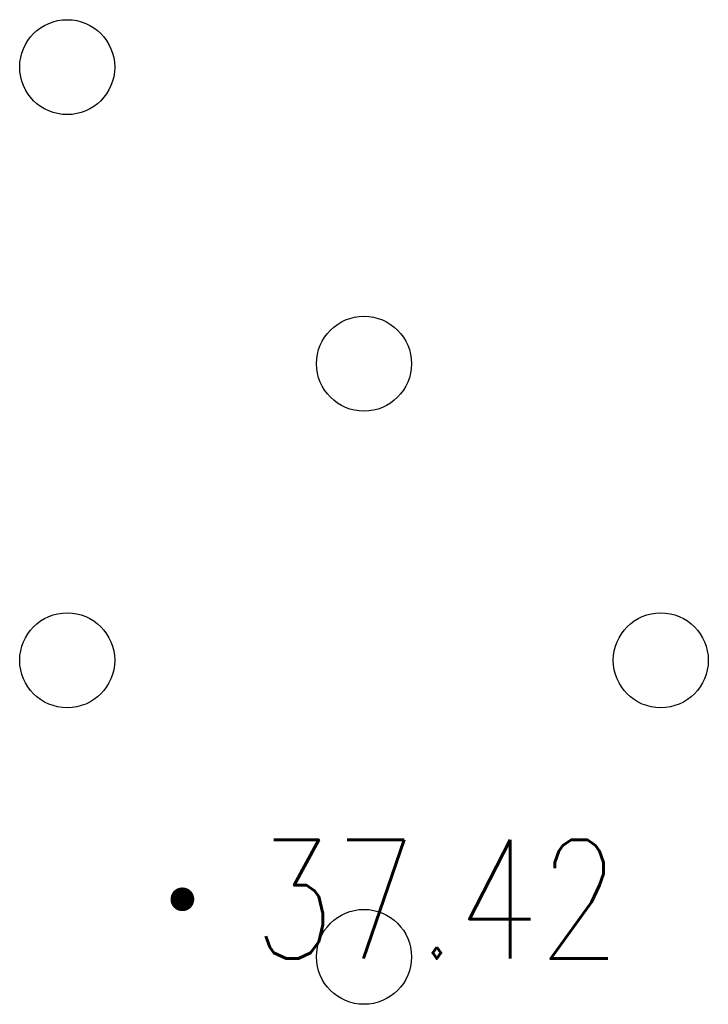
# Model space of a CAD drawing. Extents: x 39508475 to 39522402, y 3783947 to 3795549.
# Tile 258 of 323: x 39521494 to 39521505, y 3788155 to 3788172. Entities that reach past the tile are written whole.
import ezdxf
from ezdxf.enums import TextEntityAlignment as Align

# ---------------------------------------------------------------- set-up
doc = ezdxf.new("R2010")
doc.units = 0
doc.layers.get('0').update_dxf_attribs({"linetype": 'CONTINUOUS'})
doc.layers.add('GCD', color=1, linetype='CONTINUOUS')
doc.layers.add('ZBTZ', color=3, linetype='CONTINUOUS')
doc.styles.add('HZ', font='rs', dxfattribs={"width": 0.8, "bigfont": 'hztxt'})

# ---------------------------------------------------------------- blocks, each defined once
blk = doc.blocks.new('gc122')
blk.add_circle((0, 0), 0.8)
blk = doc.blocks.new('gc200')
at = {"const_width": 0.2}
blk.add_lwpolyline([(-0.1, 0, 1), (0.1, 0, 1)], format="xyb", close=True, dxfattribs=at)

msp = doc.modelspace()

# ---------------------------------------------------------------- block references
at = {"layer": 'GCD', "linetype": 'Continuous'}
ref = msp.add_blockref('gc200', (39521496.603, 3788157.235, 37.42), dxfattribs=at)
ref.add_attrib('height', '37.42', dxfattribs={"linetype": 'Continuous', "height": 2, "style": 'HZ', "width": 0.8}).set_placement((39521497.803, 3788157.235, 37.42), align=Align.MIDDLE_LEFT)
at = {"layer": 'ZBTZ', "linetype": 'Continuous'}
for p in [(39521494.66272, 3788171.26465), (39521499.66272, 3788166.26465), (39521494.66272, 3788161.26465), (39521504.66272, 3788161.26465), (39521499.66272, 3788156.26465)]:
    msp.add_blockref('gc122', p, dxfattribs=at)

doc.saveas('drawing.dxf')
